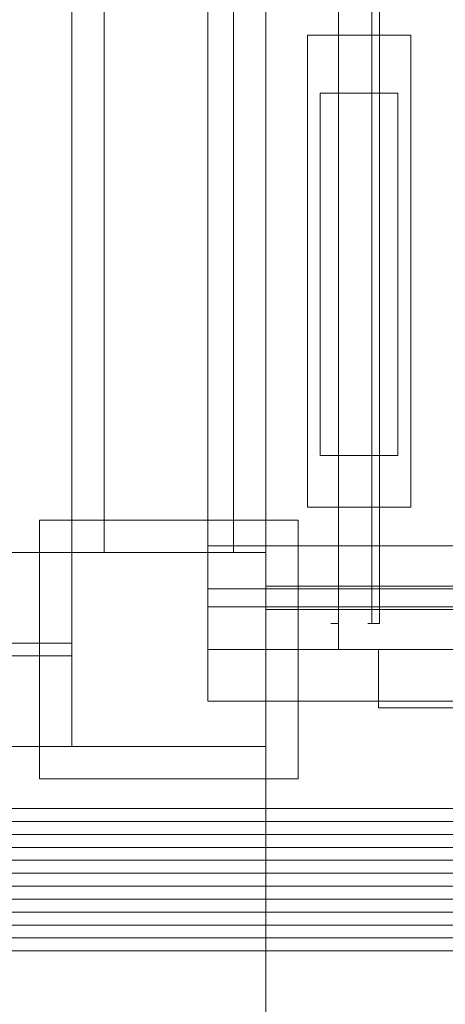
# Model space of a CAD drawing. Header units: millimetres. Extents: x -2233 to 65662, y -50530 to 6847.
# Tile 440 of 656: x 25760 to 26089, y -19679 to -18918. Entities that reach past the tile are written whole.
import ezdxf

# ---------------------------------------------------------------- set-up
doc = ezdxf.new("R2010")
doc.units = ezdxf.units.MM
doc.layers.add('COTAS_O', color=1, linetype='Continuous', lineweight=0)
doc.layers.add('superior_briquetadora', color=7, linetype='Continuous', lineweight=0)
doc.dimstyles.new('R19_100', dxfattribs={"dimtxt": 250, "dimasz": 150, "dimexe": 150, "dimexo": 80, "dimgap": 100, "dimtad": 1, "dimtih": 1, "dimtoh": 1, "dimdsep": 46, "dimcen": 0.09, "dimadec": 0, "dimazin": 0, "dimtfac": 1, "dimtdec": 4, "dimtofl": 0, "dimtmove": 0, "dimatfit": 3, "dimfxl": 1, "dimtolj": 1, "dimtzin": 0, "dimarcsym": 0})

# ---------------------------------------------------------------- blocks, each defined once
blk = doc.blocks.new('DIM_R32_34')
at = {"layer": 'COTAS_O'}
for p, q in [((23750.07, -19480), (23750.07, -20380)), ((25950.07, -19480), (25950.07, -20380)), ((23750.07, -20380), (23900.07, -20335)), ((25950.07, -20380), (25800.07, -20335)), ((23750.07, -20380), (25950.07, -20380)), ((23750.07, -20380), (23900.07, -20425)), ((25950.07, -20380), (25800.07, -20425))]:
    blk.add_line(p, q, dxfattribs=at)
blk.add_text('2200 O', height=250, dxfattribs=at).set_placement((24850.07, -20280))

msp = doc.modelspace()

# ---------------------------------------------------------------- linework, layer by layer
at = {"layer": 'superior_briquetadora'}
for p, q in [((25800.067, -19330), (25800.067, -18320)), ((25950.067, -19330), (25950.067, -18320)), ((25800.067, -19330), (25800.067, -18460)), ((25950.067, -19480), (25950.067, -18460)), ((25800.067, -19330), (25800.067, -18500)), ((25950.067, -19480), (25950.067, -18500)), ((25905.067, -18655), (25905.067, -19445)), ((25825.067, -19330), (25825.067, -18720.639)), ((25925.067, -19330), (25925.067, -18720.639)), ((25905.067, -19325), (25905.067, -18770)), ((25825.067, -19330), (25825.067, -18777.418)), ((25925.067, -19330), (25925.067, -18777.418)), ((26006.152, -19385), (26006.152, -18875)), ((26031.811, -18875), (26031.811, -19385)), ((26037.811, -19385), (26037.811, -18875)), ((25982.067, -18930), (26062.067, -18930)), ((25982.067, -18930), (25982.067, -19295)), ((26062.067, -18930), (26062.067, -19295)), ((26052.067, -18975), (25992.067, -18975)), ((25992.067, -18975), (25992.067, -19255)), ((26052.067, -19255), (26052.067, -18975)), ((26052.067, -19255), (25992.067, -19255)), ((25982.067, -19295), (26062.067, -19295)), ((25775.067, -19505), (25775.067, -19305)), ((25775.067, -19305), (25975.067, -19305)), ((25975.067, -19505), (25975.067, -19305)), ((26535.067, -19325), (25905.067, -19325)), ((26525.067, -19325), (25905.067, -19325)), ((25905.067, -19358), (25905.067, -19325)), ((25905.067, -19405), (25905.067, -19325)), ((23900.067, -19330), (25800.067, -19330)), ((25800.067, -19480), (25800.067, -19330)), ((25800.067, -19330), (25950.067, -19330)), ((25825.067, -19330), (25925.067, -19330)), ((25950.067, -19480), (25950.067, -19330)), ((26525.067, -19358), (25905.067, -19358)), ((25950.067, -19356), (25950.067, -19374)), ((25950.067, -19356), (26520.067, -19356)), ((25905.067, -19372), (25905.067, -19405)), ((26525.067, -19372), (25905.067, -19372)), ((25950.067, -19374), (26520.067, -19374)), ((26001.399, -19385), (26000.221, -19385)), ((26003.518, -19385), (26001.399, -19385)), ((26006.152, -19385), (26003.518, -19385)), ((26006.067, -19385), (26006.067, -19405)), ((26006.083, -19385), (26006.095, -19385)), ((26006.095, -19385), (26006.11, -19385)), ((26006.11, -19385), (26006.129, -19385)), ((26006.129, -19385), (26006.152, -19385)), ((26029.815, -19385), (26028.811, -19385)), ((26028.811, -19385), (26029.001, -19385)), ((26029.001, -19385), (26030.348, -19385)), ((26031.811, -19385), (26029.815, -19385)), ((26030.348, -19385), (26032.58, -19385)), ((26031.811, -19385), (26032.632, -19385)), ((26032.58, -19385), (26035.246, -19385)), ((26032.632, -19385), (26033.466, -19385)), ((26033.466, -19385), (26034.311, -19385)), ((26034.311, -19385), (26035.168, -19385)), ((26035.168, -19385), (26036.037, -19385)), ((26035.246, -19385), (26037.811, -19385)), ((26036.037, -19385), (26036.918, -19385)), ((26036.918, -19385), (26037.811, -19385)), ((23900.067, -19400), (25800.067, -19400)), ((25800.067, -19410), (25800.067, -19400)), ((26525.067, -19405), (25905.067, -19405)), ((26535.067, -19405), (25905.067, -19405)), ((25905.067, -19445), (25905.067, -19405)), ((26006.067, -19405), (26006.98, -19405)), ((26006.98, -19405), (26009.711, -19405)), ((26009.711, -19405), (26014.237, -19405)), ((26014.237, -19405), (26020.518, -19405)), ((26020.518, -19405), (26028.503, -19405)), ((26028.503, -19405), (26038.121, -19405)), ((26037.067, -19405), (26038.14, -19405)), ((26037.067, -19405), (26037.067, -19450)), ((26038.121, -19405), (26049.292, -19405)), ((26038.14, -19405), (26041.346, -19405)), ((26041.346, -19405), (26046.647, -19405)), ((26046.647, -19405), (26053.981, -19405)), ((26049.292, -19405), (26061.92, -19405)), ((26053.981, -19405), (26063.263, -19405)), ((26061.92, -19405), (26075.897, -19405)), ((26063.263, -19405), (26074.382, -19405)), ((26074.382, -19405), (26087.21, -19405)), ((26075.897, -19405), (26091.104, -19405)), ((26087.21, -19405), (26101.596, -19405)), ((23900.067, -19410), (25800.067, -19410)), ((26525.067, -19445), (25905.067, -19445)), ((26535.067, -19445), (25905.067, -19445)), ((26037.067, -19450), (26038.14, -19450)), ((26038.14, -19450), (26041.346, -19450)), ((26041.346, -19450), (26046.647, -19450)), ((26046.647, -19450), (26053.981, -19450)), ((26053.981, -19450), (26063.263, -19450)), ((26063.263, -19450), (26074.382, -19450)), ((26074.382, -19450), (26087.21, -19450)), ((26087.21, -19450), (26101.596, -19450)), ((23750.067, -19480), (25950.067, -19480)), ((23900.067, -19480), (25800.067, -19480)), ((25800.067, -19480), (25950.067, -19480)), ((25775.067, -19505), (25975.067, -19505)), ((24471.62, -19528), (26228.731, -19528)), ((24472.193, -19528), (26229.304, -19528)), ((26235.991, -19528), (24489.68, -19528)), ((26237.044, -19528), (24490.733, -19528)), ((24471.62, -19538), (26228.731, -19538)), ((24472.193, -19538), (26229.304, -19538)), ((26235.991, -19538), (24489.68, -19538)), ((26237.044, -19538), (24490.733, -19538)), ((24471.62, -19548), (26228.731, -19548)), ((24472.193, -19548), (26229.304, -19548)), ((26235.991, -19548), (24489.68, -19548)), ((26237.044, -19548), (24490.733, -19548)), ((24471.62, -19558), (26228.731, -19558)), ((24472.193, -19558), (26229.304, -19558)), ((26235.991, -19558), (24489.68, -19558)), ((26237.044, -19558), (24490.733, -19558)), ((24471.62, -19568), (26228.731, -19568)), ((24472.193, -19568), (26229.304, -19568)), ((26235.991, -19568), (24489.68, -19568)), ((26237.044, -19568), (24490.733, -19568)), ((24471.62, -19578), (26228.731, -19578)), ((24472.193, -19578), (26229.304, -19578)), ((26235.991, -19578), (24489.68, -19578)), ((26237.044, -19578), (24490.733, -19578)), ((24471.62, -19588), (26228.731, -19588)), ((24472.193, -19588), (26229.304, -19588)), ((26235.991, -19588), (24489.68, -19588)), ((26237.044, -19588), (24490.733, -19588)), ((24471.62, -19598), (26228.731, -19598)), ((24472.193, -19598), (26229.304, -19598)), ((26235.991, -19598), (24489.68, -19598)), ((26237.044, -19598), (24490.733, -19598)), ((24471.62, -19608), (26228.731, -19608)), ((24472.193, -19608), (26229.304, -19608)), ((26235.991, -19608), (24489.68, -19608)), ((26237.044, -19608), (24490.733, -19608)), ((24471.62, -19618), (26228.731, -19618)), ((24472.193, -19618), (26229.304, -19618)), ((26235.991, -19618), (24489.68, -19618)), ((26237.044, -19618), (24490.733, -19618)), ((24471.62, -19628), (26228.731, -19628)), ((24472.193, -19628), (26229.304, -19628)), ((26235.991, -19628), (24489.68, -19628)), ((26237.044, -19628), (24490.733, -19628)), ((24471.62, -19638), (26228.731, -19638)), ((24472.193, -19638), (26229.304, -19638)), ((26235.991, -19638), (24489.68, -19638)), ((26237.044, -19638), (24490.733, -19638))]:
    msp.add_line(p, q, dxfattribs=at)

# ---------------------------------------------------------------- dimensions: what is measured, and where the dimension line sits
at = {"layer": 'COTAS_O'}
dim = msp.add_aligned_dim(p1=(23750.067, -19480), p2=(25950.067, -19480), distance=-900, text='<> O', dimstyle='R19_100', dxfattribs=at)
dim.commit()
dim.dimension.update_dxf_attribs({"geometry": 'DIM_R32_34', "text_midpoint": (24850.067, -20380)})

doc.saveas('drawing.dxf')
